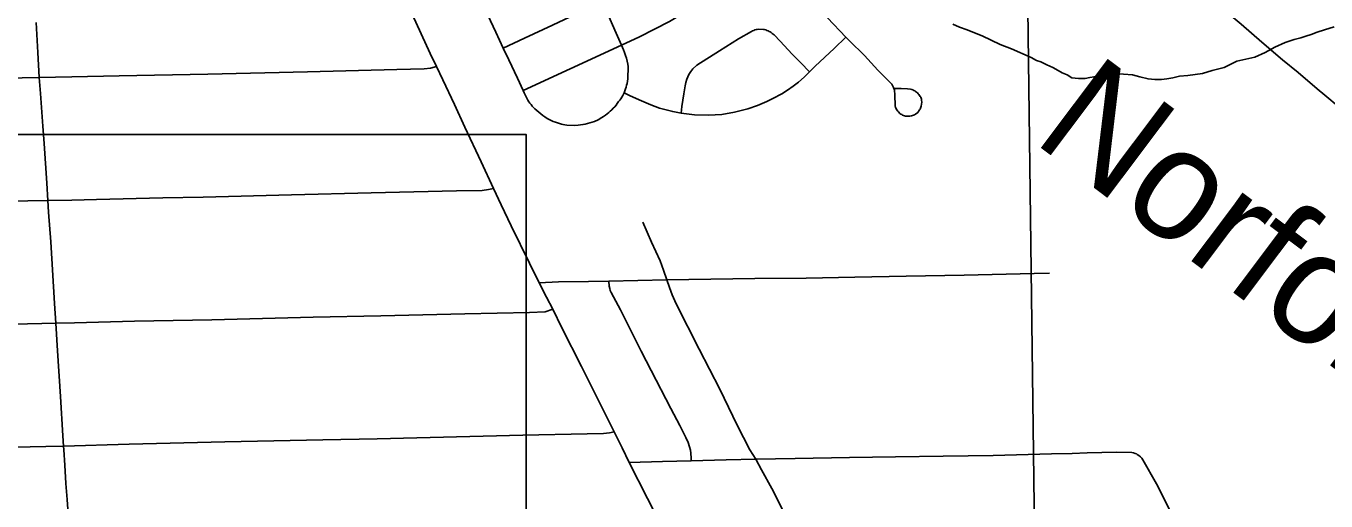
# Model space of a CAD drawing. Extents: x -59 to 82, y -3 to 49.
# Drawn here: x -10.469 to -9.808, y 33.137 to 33.378 of the extents above; entities that cross this region are included whole.
import ezdxf

# ---------------------------------------------------------------- set-up
doc = ezdxf.new("R2010")
doc.units = 0
for name, color, linetype in [('GM_X_City_Street', 7, 'Continuous'), ('GM_X_Corporation', 7, 'Continuous'), ('GM_X_County_Road', 7, 'Continuous'), ('GM_X_Minor_River', 7, 'Continuous'), ('GM_X_Rail_Line_Text', 7, 'Continuous'), ('GM_X_State_Route', 7, 'Continuous'), ('SH_Data', 7, 'Continuous')]:
    doc.layers.add(name, color=color, linetype=linetype)

msp = doc.modelspace()

# ---------------------------------------------------------------- linework, layer by layer
at = {"layer": 'GM_X_City_Street'}
for points in [[(-10.22613, 33.36729), (-10.21541, 33.37227), (-10.20111, 33.37891), (-10.18925, 33.38449), (-10.17586, 33.39078), (-10.16486, 33.39578), (-10.15408, 33.40133), (-10.14769, 33.40505), (-10.14108, 33.40942), (-10.12575, 33.41902), (-10.1111, 33.42836), (-10.10694, 33.43116)], [(-10.21596, 33.3457), (-10.19207, 33.35674), (-10.16594, 33.36881), (-10.15676, 33.37295), (-10.14155, 33.38081), (-10.12792, 33.38905), (-10.11428, 33.39758), (-10.09485, 33.41053), (-10.0902, 33.41352)], [(-10.16594, 33.36881), (-10.16495, 33.36641), (-10.16443, 33.36498), (-10.16394, 33.36355), (-10.16349, 33.3621), (-10.16308, 33.36064), (-10.16271, 33.35917), (-10.1626, 33.35792), (-10.16277, 33.3517), (-10.16295, 33.35047), (-10.16317, 33.34924), (-10.16336, 33.34833), (-10.16359, 33.34742), (-10.16387, 33.34653), (-10.16466, 33.34452), (-10.16538, 33.3431), (-10.16585, 33.3423), (-10.16637, 33.34151), (-10.16691, 33.34075), (-10.1675, 33.34003), (-10.16811, 33.33915), (-10.16876, 33.33829), (-10.16945, 33.33746), (-10.17016, 33.33666), (-10.17091, 33.33589), (-10.17168, 33.33515), (-10.17249, 33.33444), (-10.17332, 33.33376), (-10.17418, 33.33311), (-10.17506, 33.3325), (-10.17597, 33.33192), (-10.17794, 33.33082), (-10.17979, 33.32998), (-10.18093, 33.32957), (-10.18209, 33.3292), (-10.18325, 33.32888), (-10.18443, 33.3286), (-10.18562, 33.32836), (-10.18681, 33.32818), (-10.18801, 33.32804), (-10.18971, 33.3279), (-10.19385, 33.32805), (-10.19476, 33.3282), (-10.19567, 33.32839), (-10.19657, 33.32863), (-10.19745, 33.32889), (-10.19855, 33.32922), (-10.19963, 33.32959), (-10.2007, 33.33), (-10.20175, 33.33046), (-10.20278, 33.33096), (-10.20379, 33.3315), (-10.20491, 33.33222), (-10.20601, 33.33298), (-10.20707, 33.33378), (-10.20811, 33.33462), (-10.20911, 33.3355), (-10.21008, 33.33642), (-10.21074, 33.33709), (-10.21137, 33.33778), (-10.21198, 33.3385), (-10.21255, 33.33924), (-10.2131, 33.34001), (-10.21361, 33.3408), (-10.21453, 33.34244), (-10.21548, 33.34455), (-10.21596, 33.3457), (-10.21891, 33.35195), (-10.22331, 33.36124), (-10.22613, 33.36729), (-10.22991, 33.37537), (-10.24077, 33.39851)], [(-10.16594, 33.36881), (-10.16865, 33.37481), (-10.1737, 33.386)], [(-10.06112, 33.38264), (-10.05185, 33.37279), (-10.05008, 33.37097), (-10.04246, 33.36343), (-10.03555, 33.35609), (-10.03094, 33.35153), (-10.02847, 33.34884), (-10.02761, 33.34726), (-10.02719, 33.34586), (-10.02699, 33.34347), (-10.02679, 33.33784), (-10.02655, 33.33704), (-10.02633, 33.33655), (-10.02607, 33.33608), (-10.02546, 33.33519), (-10.02512, 33.33478), (-10.02433, 33.33405), (-10.0239, 33.33373), (-10.02345, 33.33344), (-10.02298, 33.33318), (-10.02249, 33.33296), (-10.02199, 33.33277), (-10.02148, 33.33266), (-10.01942, 33.33258), (-10.01841, 33.33278), (-10.01791, 33.33293), (-10.01742, 33.33312), (-10.01696, 33.33335), (-10.01651, 33.3336), (-10.0153, 33.33457), (-10.01433, 33.33578), (-10.01406, 33.33622), (-10.01365, 33.33717), (-10.01349, 33.33767), (-10.01325, 33.33971), (-10.01335, 33.34074), (-10.01346, 33.34125), (-10.01361, 33.34174), (-10.01379, 33.34223), (-10.01406, 33.34272), (-10.01437, 33.3432), (-10.0147, 33.34365), (-10.01507, 33.34407), (-10.01548, 33.34447), (-10.0159, 33.34484), (-10.01636, 33.34517), (-10.01683, 33.34547), (-10.01733, 33.34574), (-10.01785, 33.34597), (-10.01838, 33.34615), (-10.01892, 33.3463), (-10.02051, 33.34648), (-10.02374, 33.34666), (-10.02706, 33.34666)], [(-10.44741, 33.13046), (-10.44802, 33.13777), (-10.44858, 33.14577), (-10.44919, 33.15508), (-10.44971, 33.163), (-10.44986, 33.16478), (-10.45021, 33.17011), (-10.45135, 33.19009), (-10.45289, 33.21336), (-10.4538, 33.22741), (-10.45445, 33.2374), (-10.45631, 33.26879), (-10.45737, 33.28376), (-10.45778, 33.2897), (-10.45838, 33.2986), (-10.45971, 33.31873), (-10.46035, 33.3275), (-10.46155, 33.34412), (-10.46214, 33.35232), (-10.46295, 33.36496), (-10.4638, 33.38022)], [(-10.13567, 33.33424), (-10.13525, 33.33749), (-10.1348, 33.34074), (-10.1343, 33.34399), (-10.13364, 33.34809), (-10.13328, 33.3498), (-10.13276, 33.35146), (-10.13169, 33.35385), (-10.1308, 33.35534), (-10.12977, 33.35675), (-10.12763, 33.35856), (-10.11608, 33.36588), (-10.10652, 33.37194), (-10.09985, 33.37578), (-10.0993, 33.37605), (-10.09872, 33.37628), (-10.09812, 33.37648), (-10.09752, 33.37664), (-10.09691, 33.37676), (-10.09629, 33.37684), (-10.0938, 33.37676), (-10.09319, 33.37664), (-10.09258, 33.37649), (-10.09199, 33.37629), (-10.09141, 33.37605), (-10.09085, 33.37578), (-10.0903, 33.37548), (-10.08978, 33.37513), (-10.08928, 33.37476), (-10.08881, 33.37435), (-10.08836, 33.37392), (-10.08528, 33.37073), (-10.07922, 33.36424), (-10.07474, 33.35978), (-10.07041, 33.35517)], [(-10.16466, 33.34452), (-10.162, 33.34321), (-10.15703, 33.34091), (-10.15113, 33.33841), (-10.14667, 33.33677), (-10.14325, 33.3358), (-10.13991, 33.33501), (-10.13567, 33.33424), (-10.1289, 33.3334), (-10.12178, 33.33317), (-10.11495, 33.33356), (-10.10849, 33.33469), (-10.10512, 33.33547), (-10.10179, 33.3364), (-10.09688, 33.33806), (-10.09208, 33.34006), (-10.08897, 33.34156), (-10.08444, 33.34405), (-10.08154, 33.34589), (-10.07873, 33.34786), (-10.07602, 33.34996), (-10.073, 33.35253), (-10.07041, 33.35517), (-10.06748, 33.35801), (-10.05789, 33.36712), (-10.05185, 33.37279)], [(-10.6406, 33.34997), (-10.63757, 33.34874), (-10.63636, 33.34846), (-10.63505, 33.34832), (-10.63199, 33.3484), (-10.59514, 33.34911), (-10.56539, 33.34996), (-10.53358, 33.35074), (-10.51101, 33.35121), (-10.48701, 33.35175), (-10.47089, 33.35212), (-10.46214, 33.35232), (-10.44565, 33.35268), (-10.42157, 33.35318), (-10.37648, 33.35408), (-10.32568, 33.35524), (-10.28032, 33.35631), (-10.2664, 33.35663), (-10.26309, 33.35701), (-10.26017, 33.35792)], [(-10.66854, 33.28691), (-10.66556, 33.28579), (-10.66313, 33.28522), (-10.66045, 33.28506), (-10.57978, 33.28694), (-10.55664, 33.28757), (-10.49857, 33.28894), (-10.46797, 33.28951), (-10.45778, 33.2897), (-10.44562, 33.28999), (-10.43298, 33.29031), (-10.39923, 33.29117), (-10.37884, 33.29151), (-10.33379, 33.29262), (-10.29325, 33.29367), (-10.24987, 33.29461), (-10.2369, 33.29489), (-10.23368, 33.29528), (-10.23108, 33.29583)], [(-10.07378, 33.11141), (-10.07435, 33.11312), (-10.0752, 33.11518), (-10.07891, 33.12259), (-10.08132, 33.12723), (-10.0896, 33.1432), (-10.0947, 33.15286), (-10.09774, 33.15815), (-10.10078, 33.16299), (-10.10709, 33.17545), (-10.11589, 33.19376), (-10.12641, 33.21411), (-10.13824, 33.23718), (-10.14021, 33.24171), (-10.14164, 33.24549), (-10.14293, 33.24935), (-10.14459, 33.25434), (-10.14633, 33.2591), (-10.15077, 33.26858), (-10.15517, 33.27875)], [(-10.20779, 33.24789), (-10.19804, 33.24833), (-10.18279, 33.24857), (-10.17239, 33.24871), (-10.1576, 33.24902), (-10.14293, 33.24935), (-10.09813, 33.25003), (-10.07198, 33.2503), (-10.04722, 33.25073), (-10.02119, 33.25119), (-9.99169, 33.25181), (-9.95602, 33.25266), (-9.94824, 33.25286)], [(-10.13049, 33.15734), (-10.13059, 33.15876), (-10.13075, 33.1612), (-10.13095, 33.1627), (-10.13136, 33.16448), (-10.13212, 33.16661), (-10.13325, 33.16921), (-10.13635, 33.17536), (-10.14085, 33.18403), (-10.15086, 33.20328), (-10.15593, 33.21318), (-10.16333, 33.22764), (-10.1665, 33.2341), (-10.17118, 33.243), (-10.17172, 33.24403), (-10.17199, 33.24492), (-10.17225, 33.24619), (-10.17239, 33.24871)], [(-10.20099, 33.23447), (-10.20412, 33.24065), (-10.20779, 33.24789)], [(-10.6971, 33.22199), (-10.67903, 33.22231), (-10.66392, 33.22273), (-10.64674, 33.22303), (-10.62684, 33.2235), (-10.60512, 33.22386), (-10.56658, 33.22478), (-10.5438, 33.22548), (-10.50448, 33.22611), (-10.46089, 33.22715), (-10.4538, 33.22741), (-10.44426, 33.2276), (-10.41376, 33.22832), (-10.37443, 33.22909), (-10.32286, 33.23042), (-10.28842, 33.23108), (-10.24561, 33.23208), (-10.21276, 33.23283), (-10.20487, 33.2332), (-10.20099, 33.23447)], [(-10.72385, 33.16114), (-10.72019, 33.16005), (-10.71691, 33.15931), (-10.71214, 33.15896), (-10.69574, 33.15913), (-10.64517, 33.16033), (-10.61444, 33.16097), (-10.57569, 33.16212), (-10.53458, 33.16302), (-10.51243, 33.1635), (-10.48306, 33.16408), (-10.45886, 33.16469), (-10.44986, 33.16478), (-10.41636, 33.16586), (-10.36782, 33.16701), (-10.31792, 33.16798), (-10.29034, 33.16852), (-10.2161, 33.17038), (-10.18343, 33.17109), (-10.17511, 33.1713), (-10.17214, 33.17152), (-10.1697, 33.17216)], [(-10.16205, 33.15659), (-10.14519, 33.157), (-10.13049, 33.15734), (-10.11275, 33.15778), (-10.09774, 33.15815), (-10.07771, 33.15853), (-10.05001, 33.15897), (-10.02665, 33.15935), (-10.00241, 33.15973), (-9.97687, 33.16008), (-9.94733, 33.16083)], [(-9.94733, 33.16083), (-9.93668, 33.16115), (-9.92918, 33.16135), (-9.91416, 33.16181), (-9.90648, 33.16157), (-9.90552, 33.16138)], [(-9.87927, 33.08782), (-9.8794, 33.10662), (-9.87949, 33.10807), (-9.8796, 33.10951), (-9.87977, 33.11096), (-9.87998, 33.11239), (-9.88022, 33.11382), (-9.88051, 33.11524), (-9.88084, 33.11665), (-9.88121, 33.11806), (-9.88162, 33.11944), (-9.88207, 33.12082), (-9.88254, 33.12214), (-9.88741, 33.1329), (-9.89385, 33.14569), (-9.90077, 33.15791), (-9.90135, 33.15869), (-9.90203, 33.15943), (-9.90281, 33.16007), (-9.90364, 33.16062), (-9.9041, 33.16086), (-9.90477, 33.16112), (-9.90552, 33.16138)]]:
    msp.add_lwpolyline(points, dxfattribs=at)
at = {"layer": 'GM_X_Corporation'}
for points in [[(-11.06363, 33.58128), (-10.8923, 33.58537), (-10.89553, 33.32934), (-10.89316, 33.08278), (-10.77266, 33.08823), (-10.60325, 33.0942), (-10.45125, 33.09846), (-10.13784, 33.11031), (-9.95572, 33.10815), (-9.96222, 33.613), (-9.31581, 33.62619), (-9.00838, 33.63414), (-8.70912, 33.63469), (-8.70031, 33.63499), (-8.36612, 33.64648), (-8.35786, 33.18085), (-8.27858, 33.17959), (-8.27858, 35.34818), (-15.07858, 35.34818)], [(-8.27858, 32.42882), (-8.27858, 33.17959), (-8.35786, 33.18085), (-8.36612, 33.64648), (-8.70031, 33.63499), (-8.70912, 33.63469), (-9.00838, 33.63414), (-9.31581, 33.62619), (-9.96222, 33.613), (-9.95572, 33.10815)]]:
    msp.add_lwpolyline(points, dxfattribs=at)
at = {"layer": 'GM_X_County_Road'}
for points in [[(-10.27244, 33.38446), (-10.26323, 33.36458), (-10.26017, 33.35792), (-10.25692, 33.35104), (-10.25098, 33.33849), (-10.24568, 33.32713), (-10.23739, 33.30936), (-10.23108, 33.29583), (-10.2272, 33.28755), (-10.22213, 33.27694), (-10.21285, 33.25796), (-10.20779, 33.24789)], [(-10.20779, 33.24789), (-10.20412, 33.24065), (-10.20099, 33.23447)], [(-10.20099, 33.23447), (-10.19627, 33.22507), (-10.18635, 33.20532), (-10.17832, 33.18933), (-10.1697, 33.17216), (-10.16567, 33.16397), (-10.16205, 33.15659), (-10.15271, 33.13814), (-10.14397, 33.12086)]]:
    msp.add_lwpolyline(points, dxfattribs=at)
at = {"layer": 'GM_X_Minor_River'}
for points in [[(-9.99746, 33.37941), (-9.99401, 33.37794), (-9.99019, 33.37647), (-9.98636, 33.37501), (-9.98253, 33.37354), (-9.97793, 33.37133), (-9.97333, 33.36911), (-9.96759, 33.36691), (-9.95763, 33.36249), (-9.95494, 33.36101), (-9.95265, 33.36028), (-9.94958, 33.35881), (-9.94651, 33.35733), (-9.94382, 33.35585), (-9.94191, 33.35474), (-9.93922, 33.35363), (-9.93692, 33.35214), (-9.93349, 33.35181), (-9.93007, 33.35187), (-9.92779, 33.35228), (-9.92552, 33.35269), (-9.92249, 33.3535), (-9.91869, 33.35393), (-9.91489, 33.35437), (-9.91071, 33.35405), (-9.90614, 33.35374), (-9.90231, 33.35265), (-9.89811, 33.35157), (-9.89468, 33.35124), (-9.89126, 33.3513), (-9.88861, 33.35171), (-9.88557, 33.35214), (-9.88216, 33.35295), (-9.87799, 33.35339), (-9.87419, 33.35383), (-9.87039, 33.35427), (-9.86547, 33.35586), (-9.85941, 33.35747), (-9.853, 33.36061), (-9.84391, 33.36265), (-9.83862, 33.36501), (-9.83372, 33.36774), (-9.82843, 33.3701), (-9.8239, 33.37169), (-9.82048, 33.3725), (-9.81784, 33.3733), (-9.81519, 33.3741), (-9.81216, 33.37529), (-9.80838, 33.37649)], [(-9.80838, 33.37649), (-9.80346, 33.37808)]]:
    msp.add_lwpolyline(points, dxfattribs=at)
at = {"layer": 'GM_X_State_Route'}
msp.add_lwpolyline([(-9.95037, 33.46327), (-9.9436, 33.4577), (-9.93738, 33.45236), (-9.93116, 33.44703), (-9.92257, 33.43981), (-9.91167, 33.43066), (-9.89831, 33.41936), (-9.8829, 33.40649), (-9.872, 33.39721), (-9.8601, 33.38725), (-9.85083, 33.37935), (-9.84019, 33.37035), (-9.82984, 33.3613), (-9.82187, 33.3548), (-9.81212, 33.34657), (-9.80828, 33.34336), (-9.80092, 33.33719)], dxfattribs=at)
at = {"layer": 'SH_Data'}
msp.add_lwpolyline([(-13.61453, 29.9234), (-10.21453, 29.9234), (-10.21453, 33.3234), (-13.61453, 33.3234)], close=True, dxfattribs=at)

# ---------------------------------------------------------------- texts
at = {"layer": 'GM_X_Rail_Line_Text'}
msp.add_text('Norfolk', height=0.056629, rotation=323.06506, dxfattribs=at).set_placement((-9.95766, 33.32025))

doc.saveas('drawing.dxf')
